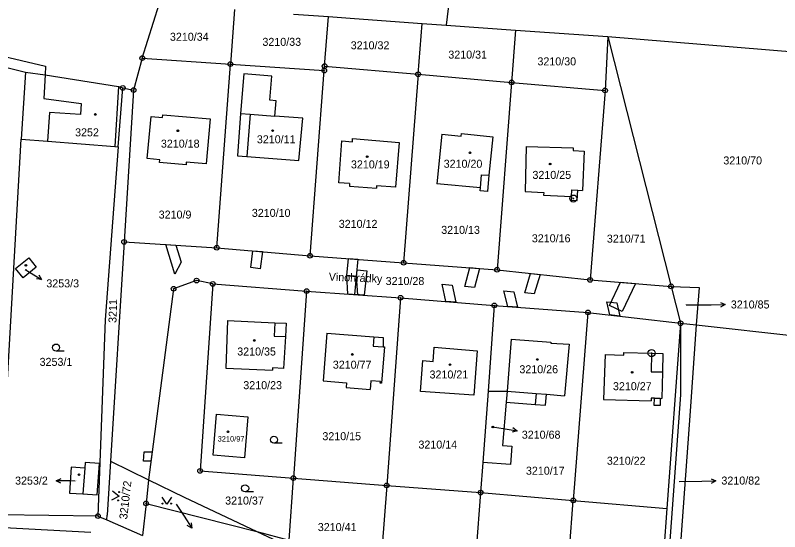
# Model space of a CAD drawing. Extents: x -593183 to -588034, y -1130415 to -1124994.
# Drawn here: x -592330.3 to -592167.9, y -1128134.3 to -1128024.6 of the extents above; entities that cross this region are included whole.
import ezdxf

# ---------------------------------------------------------------- set-up
doc = ezdxf.new("R2010")
doc.units = 0
for name, color, linetype in [('Vrstva 1', 7, 'Continuous'), ('Vrstva 15', 7, 'Continuous'), ('Vrstva 16', 7, 'Continuous'), ('Vrstva 18', 7, 'Continuous'), ('Vrstva 19', 7, 'Continuous'), ('Vrstva 24', 7, 'Continuous'), ('Vrstva 25', 7, 'Continuous'), ('Vrstva 27', 7, 'Continuous'), ('Vrstva 4', 7, 'Continuous')]:
    doc.layers.add(name, color=color, linetype=linetype)

msp = doc.modelspace()

# ---------------------------------------------------------------- linework, layer by layer
at = {"layer": 'Vrstva 1'}
for p, q in [((-592223.89, -1127905.59), (-592238.76, -1128026.7)), ((-592303.31, -1128033.68), (-592299.73, -1128022.21)), ((-592283.73, -1128023.39), (-592284.59, -1128034.96)), ((-592271.16, -1128024.32), (-592263.76, -1128024.86)), ((-592264.57, -1128035.39), (-592263.76, -1128024.86)), ((-592263.76, -1128024.86), (-592258.22, -1128025.27)), ((-592258.22, -1128025.27), (-592243.88, -1128026.32)), ((-592244.71, -1128037.11), (-592243.88, -1128026.32)), ((-592243.88, -1128026.32), (-592238.76, -1128026.7)), ((-592238.76, -1128026.7), (-592223.99, -1128027.73)), ((-592223.99, -1128027.73), (-592224.85, -1128038.83)), ((-592223.99, -1128027.73), (-592204.43, -1128029.1)), ((-592204.43, -1128029.1), (-592204.99, -1128040.55)), ((-592204.43, -1128029.1), (-592190.96, -1128082.16)), ((-592204.43, -1128029.1), (-592151.41, -1128033.5)), ((-592342.84, -1128030.86), (-592323.85, -1128035.42)), ((-592303.31, -1128033.68), (-592305.16, -1128040.48)), ((-592303.31, -1128033.68), (-592284.59, -1128034.96)), ((-592337.69, -1128034.26), (-592328.15, -1128036.68)), ((-592323.85, -1128035.42), (-592323.96, -1128037.24)), ((-592287.49, -1128073.95), (-592284.59, -1128034.96)), ((-592284.59, -1128034.96), (-592264.64, -1128036.33)), ((-592264.64, -1128036.33), (-592264.57, -1128035.39)), ((-592264.57, -1128035.39), (-592244.71, -1128037.11)), ((-592328.15, -1128036.68), (-592329.08, -1128050.91)), ((-592328.15, -1128036.68), (-592323.96, -1128037.24)), ((-592323.96, -1128037.24), (-592308.38, -1128039.68)), ((-592281.77, -1128036.99), (-592282.43, -1128045.42)), ((-592275.79, -1128037.51), (-592281.77, -1128036.99)), ((-592267.68, -1128075.65), (-592264.64, -1128036.33)), ((-592244.71, -1128037.11), (-592247.79, -1128077.14)), ((-592244.71, -1128037.11), (-592224.85, -1128038.83)), ((-592276.19, -1128042.65), (-592275.79, -1128037.51)), ((-592224.85, -1128038.83), (-592227.92, -1128078.62)), ((-592224.85, -1128038.83), (-592204.99, -1128040.55)), ((-592308.42, -1128052.54), (-592307.46, -1128040.01)), ((-592308.38, -1128039.68), (-592307.46, -1128040.01)), ((-592307.46, -1128040.01), (-592305.16, -1128040.48)), ((-592305.16, -1128040.48), (-592307.17, -1128072.71)), ((-592204.99, -1128040.55), (-592208.17, -1128080.78)), ((-592274.9, -1128042.75), (-592276.19, -1128042.65)), ((-592275.15, -1128045.99), (-592274.9, -1128042.75)), ((-592282.43, -1128045.42), (-592283.1, -1128054.43)), ((-592302.31, -1128055.02), (-592301.4, -1128046.06)), ((-592301.4, -1128046.06), (-592298.99, -1128046.27)), ((-592298.99, -1128046.27), (-592298.94, -1128045.7)), ((-592298.94, -1128045.7), (-592288.92, -1128046.59)), ((-592288.92, -1128046.59), (-592289.76, -1128056.13)), ((-592269.22, -1128046.41), (-592275.15, -1128045.99)), ((-592270.04, -1128055.43), (-592269.22, -1128046.41)), ((-592239.69, -1128049.82), (-592240.73, -1128060.36)), ((-592239.69, -1128049.82), (-592235.54, -1128050.23)), ((-592235.54, -1128050.23), (-592235.49, -1128049.71)), ((-592235.49, -1128049.71), (-592228.85, -1128050.41)), ((-592333.63, -1128130.7), (-592329.08, -1128050.91)), ((-592329.08, -1128050.91), (-592323.45, -1128051.31)), ((-592323.45, -1128051.31), (-592309.17, -1128052.48)), ((-592261.59, -1128060.15), (-592260.89, -1128051.26)), ((-592260.89, -1128051.26), (-592258.67, -1128051.44)), ((-592258.67, -1128051.44), (-592258.62, -1128050.79)), ((-592258.62, -1128050.79), (-592248.74, -1128051.62)), ((-592248.74, -1128051.62), (-592249.53, -1128061.1)), ((-592228.85, -1128050.41), (-592229.65, -1128058.55)), ((-592308.42, -1128052.54), (-592311.22, -1128089.27)), ((-592309.17, -1128052.48), (-592308.42, -1128052.54)), ((-592221.72, -1128052.49), (-592221.97, -1128062.04)), ((-592221.72, -1128052.49), (-592211.78, -1128052.75)), ((-592211.78, -1128052.75), (-592211.8, -1128053.34)), ((-592211.8, -1128053.34), (-592209.44, -1128053.42)), ((-592209.44, -1128053.42), (-592209.76, -1128061.77)), ((-592299.61, -1128055.3), (-592302.31, -1128055.02)), ((-592283.1, -1128054.43), (-592281.09, -1128054.55)), ((-592281.09, -1128054.55), (-592270.04, -1128055.43)), ((-592299.66, -1128055.84), (-592299.61, -1128055.3)), ((-592294.01, -1128056.34), (-592299.66, -1128055.84)), ((-592293.96, -1128055.76), (-592294.01, -1128056.34)), ((-592289.76, -1128056.13), (-592293.96, -1128055.76)), ((-592229.65, -1128058.55), (-592229.99, -1128062.04)), ((-592259.26, -1128060.33), (-592261.59, -1128060.15)), ((-592259.26, -1128060.33), (-592259.29, -1128060.87)), ((-592259.29, -1128060.87), (-592253.57, -1128061.31)), ((-592253.52, -1128060.79), (-592253.57, -1128061.31)), ((-592249.53, -1128061.1), (-592253.52, -1128060.79)), ((-592231.48, -1128061.27), (-592240.73, -1128060.36)), ((-592231.54, -1128061.89), (-592231.48, -1128061.27)), ((-592210.89, -1128063.92), (-592210.81, -1128061.71)), ((-592210.81, -1128061.71), (-592209.76, -1128061.77)), ((-592229.99, -1128062.04), (-592231.54, -1128061.89)), ((-592221.97, -1128062.04), (-592218.02, -1128062.21)), ((-592218.02, -1128062.21), (-592218.05, -1128062.8)), ((-592218.05, -1128062.8), (-592212.13, -1128063.07)), ((-592212.13, -1128063.07), (-592212.17, -1128063.86)), ((-592212.17, -1128063.86), (-592210.89, -1128063.92)), ((-592307.17, -1128072.71), (-592310.07, -1128119.3)), ((-592307.17, -1128072.71), (-592287.49, -1128073.95)), ((-592287.49, -1128073.95), (-592267.68, -1128075.65)), ((-592330.23, -1128078.4), (-592327.45, -1128076.11)), ((-592327.45, -1128076.11), (-592325.83, -1128078.08)), ((-592267.68, -1128075.65), (-592247.79, -1128077.14)), ((-592247.79, -1128077.14), (-592227.92, -1128078.62)), ((-592328.61, -1128080.37), (-592330.23, -1128078.4)), ((-592325.83, -1128078.08), (-592328.61, -1128080.37)), ((-592227.92, -1128078.62), (-592208.17, -1128080.78)), ((-592291.78, -1128080.92), (-592296.66, -1128082.67)), ((-592288.34, -1128081.64), (-592291.78, -1128080.92)), ((-592208.17, -1128080.78), (-592190.96, -1128082.16)), ((-592296.66, -1128082.67), (-592301.99, -1128123.24)), ((-592288.34, -1128081.64), (-592291.04, -1128121.36)), ((-592288.34, -1128081.64), (-592268.4, -1128083.16)), ((-592190.96, -1128082.16), (-592188.96, -1128089.99)), ((-592268.4, -1128083.16), (-592271.21, -1128122.9)), ((-592268.4, -1128083.16), (-592248.45, -1128084.59)), ((-592248.45, -1128084.59), (-592251.38, -1128124.44)), ((-592248.45, -1128084.59), (-592228.52, -1128086.2)), ((-592228.52, -1128086.2), (-592229.85, -1128104.44)), ((-592228.52, -1128086.2), (-592208.63, -1128087.69)), ((-592208.63, -1128087.69), (-592211.75, -1128127.62)), ((-592208.63, -1128087.69), (-592188.96, -1128089.99)), ((-592311.22, -1128089.27), (-592312.73, -1128130.94)), ((-592285.19, -1128089.44), (-592285.58, -1128099.56)), ((-592285.19, -1128089.44), (-592275.15, -1128089.9)), ((-592275.15, -1128089.9), (-592272.75, -1128090.01)), ((-592272.75, -1128090.01), (-592272.91, -1128092.8)), ((-592188.96, -1128089.99), (-592191.84, -1128129.32)), ((-592188.96, -1128089.99), (-592188.99, -1128105.22)), ((-592188.96, -1128089.99), (-592185.6, -1128090.36)), ((-592185.6, -1128090.36), (-592116.96, -1128097.93)), ((-592264.11, -1128092.13), (-592264.91, -1128102.24)), ((-592264.11, -1128092.13), (-592254.11, -1128092.89)), ((-592272.91, -1128092.8), (-592273.29, -1128099.59)), ((-592254.11, -1128092.89), (-592252.17, -1128093.04)), ((-592252.17, -1128093.04), (-592252.17, -1128094.99)), ((-592224.93, -1128093.35), (-592225.8, -1128104.4)), ((-592224.93, -1128093.35), (-592216.52, -1128094.02)), ((-592216.52, -1128094.02), (-592216.54, -1128094.22)), ((-592216.54, -1128094.22), (-592212.62, -1128094.46)), ((-592251.86, -1128095.04), (-592252.46, -1128102.73)), ((-592252.17, -1128094.99), (-592251.86, -1128095.04)), ((-592241.49, -1128098.09), (-592241.27, -1128095.09)), ((-592241.27, -1128095.09), (-592232.16, -1128095.83)), ((-592232.16, -1128095.83), (-592232.87, -1128105.3)), ((-592212.62, -1128094.46), (-592213.58, -1128105.43)), ((-592204.99, -1128096.66), (-592205.3, -1128106.16)), ((-592204.99, -1128096.66), (-592200.99, -1128096.79)), ((-592200.99, -1128096.79), (-592200.97, -1128096.19)), ((-592200.97, -1128096.19), (-592195.12, -1128096.34)), ((-592195.12, -1128096.34), (-592192.72, -1128096.4)), ((-592192.72, -1128096.4), (-592192.79, -1128100.35)), ((-592244.21, -1128104.48), (-592243.74, -1128097.93)), ((-592243.74, -1128097.93), (-592241.49, -1128098.09)), ((-592285.58, -1128099.56), (-592275.66, -1128099.94)), ((-592275.64, -1128099.49), (-592275.66, -1128099.94)), ((-592273.29, -1128099.59), (-592275.64, -1128099.49)), ((-592192.79, -1128100.35), (-592192.96, -1128105.95)), ((-592264.91, -1128102.24), (-592259.91, -1128102.64)), ((-592254.73, -1128102.2), (-592254.88, -1128104.05)), ((-592252.73, -1128102.36), (-592254.73, -1128102.2)), ((-592252.76, -1128102.71), (-592252.73, -1128102.36)), ((-592259.91, -1128102.64), (-592259.99, -1128103.64)), ((-592259.99, -1128103.64), (-592254.88, -1128104.05)), ((-592252.46, -1128102.73), (-592252.76, -1128102.71)), ((-592232.87, -1128105.3), (-592244.21, -1128104.48)), ((-592229.85, -1128104.44), (-592230.96, -1128119.56)), ((-592229.85, -1128104.44), (-592225.8, -1128104.4)), ((-592225.8, -1128104.4), (-592225.99, -1128106.74)), ((-592217.63, -1128107.4), (-592217.44, -1128105.06)), ((-592217.44, -1128105.06), (-592213.58, -1128105.43)), ((-592188.99, -1128105.22), (-592191.64, -1128141.44)), ((-592225.99, -1128106.74), (-592226.79, -1128115.96)), ((-592225.99, -1128106.74), (-592219.82, -1128107.23)), ((-592219.82, -1128107.23), (-592217.63, -1128107.4)), ((-592205.3, -1128106.16), (-592195.2, -1128106.49)), ((-592195.18, -1128105.89), (-592195.2, -1128106.49)), ((-592194.5, -1128105.91), (-592195.18, -1128105.89)), ((-592194.55, -1128107.45), (-592194.5, -1128105.91)), ((-592193.25, -1128105.94), (-592193.29, -1128107.49)), ((-592193.25, -1128105.94), (-592192.96, -1128105.95)), ((-592193.29, -1128107.49), (-592194.55, -1128107.45)), ((-592226.79, -1128115.96), (-592224.8, -1128116.1)), ((-592224.8, -1128116.1), (-592225.08, -1128119.99)), ((-592315.46, -1128119.58), (-592315.55, -1128120.8)), ((-592312.43, -1128119.79), (-592315.46, -1128119.58)), ((-592312.89, -1128126.47), (-592312.43, -1128119.79)), ((-592310.07, -1128119.3), (-592310.79, -1128130.74)), ((-592310.07, -1128119.3), (-592301.99, -1128123.24)), ((-592230.96, -1128119.56), (-592231.43, -1128125.97)), ((-592225.08, -1128119.99), (-592230.96, -1128119.56)), ((-592318.43, -1128120.6), (-592318.81, -1128126.06)), ((-592315.55, -1128120.8), (-592318.43, -1128120.6)), ((-592291.04, -1128121.36), (-592271.21, -1128122.9)), ((-592301.99, -1128123.24), (-592302.52, -1128128.26)), ((-592301.99, -1128123.24), (-592294.4, -1128126.95)), ((-592272.08, -1128136.07), (-592271.21, -1128122.9)), ((-592271.21, -1128122.9), (-592251.38, -1128124.44)), ((-592251.38, -1128124.44), (-592252.68, -1128142.07)), ((-592251.38, -1128124.44), (-592231.43, -1128125.97)), ((-592318.81, -1128126.06), (-592315.93, -1128126.26)), ((-592315.93, -1128126.26), (-592312.89, -1128126.47)), ((-592231.43, -1128125.97), (-592232.96, -1128146.18)), ((-592231.43, -1128125.97), (-592211.75, -1128127.62)), ((-592302.52, -1128128.26), (-592303.25, -1128135.06)), ((-592302.52, -1128128.26), (-592278.98, -1128134.23)), ((-592294.4, -1128126.95), (-592278.98, -1128134.23)), ((-592213.52, -1128150.28), (-592211.75, -1128127.62)), ((-592211.75, -1128127.62), (-592191.84, -1128129.32)), ((-592191.84, -1128129.32), (-592193.74, -1128155.31)), ((-592312.73, -1128130.94), (-592333.63, -1128130.7)), ((-592312.73, -1128130.94), (-592310.85, -1128131.76)), ((-592310.85, -1128131.76), (-592310.79, -1128130.74)), ((-592310.85, -1128131.76), (-592303.25, -1128135.06)), ((-592278.98, -1128134.23), (-592272.08, -1128136.07)), ((-592278.98, -1128134.23), (-592272.17, -1128137.44))]:
    msp.add_line(p, q, dxfattribs=at)
for points in [[(-592190.96, -1128082.16), (-592184.98, -1128082.4), (-592185.6, -1128090.36)], [(-592185.6, -1128090.36), (-592186.91, -1128108.64), (-592189.62, -1128145.54), (-592187.45, -1128150.66), (-592185.13, -1128152.24), (-592163.48, -1128159.55), (-592159.51, -1128160.9), (-592137.89, -1128168.47)], [(-592287.53, -1128109.29), (-592280.9, -1128109.85), (-592281.63, -1128118.59), (-592288.25, -1128118.01), (-592287.53, -1128109.29)]]:
    msp.add_lwpolyline(points, dxfattribs=at)
at = {"layer": 'Vrstva 16'}
for p, q in [((-592328.2, -1128078.6), (-592327.28, -1128079.15)), ((-592187.75, -1128086.11), (-592182.47, -1128086.07)), ((-592228.5, -1128112.05), (-592226.64, -1128112.35)), ((-592317.58, -1128123.52), (-592318.58, -1128123.5)), ((-592189.25, -1128123.61), (-592184.45, -1128123.54)), ((-592296.11, -1128128.41), (-592294.44, -1128131))]:
    msp.add_line(p, q, dxfattribs=at)
at = {"layer": 'Vrstva 24'}
for centre, radius in [((-592303.31, -1128033.68), 0.5), ((-592303.31, -1128033.68), 0.0327), ((-592284.59, -1128034.96), 0.5), ((-592284.59, -1128034.96), 0.0327), ((-592264.57, -1128035.39), 0.5), ((-592264.57, -1128035.39), 0.0327), ((-592264.64, -1128036.33), 0.5), ((-592264.64, -1128036.33), 0.0327), ((-592244.71, -1128037.11), 0.5), ((-592244.71, -1128037.11), 0.0327), ((-592224.85, -1128038.83), 0.5), ((-592224.85, -1128038.83), 0.0327), ((-592307.46, -1128040.01), 0.5), ((-592307.46, -1128040.01), 0.0327), ((-592305.16, -1128040.48), 0.5), ((-592305.16, -1128040.48), 0.0327), ((-592204.99, -1128040.55), 0.5), ((-592204.99, -1128040.55), 0.0327), ((-592211.73, -1128063.51), 0.75), ((-592211.73, -1128063.51), 0.0903), ((-592307.17, -1128072.71), 0.5), ((-592307.17, -1128072.71), 0.0327), ((-592287.49, -1128073.95), 0.5), ((-592287.49, -1128073.95), 0.0327), ((-592267.68, -1128075.65), 0.5), ((-592267.68, -1128075.65), 0.0327), ((-592247.79, -1128077.14), 0.5), ((-592247.79, -1128077.14), 0.0327), ((-592227.92, -1128078.62), 0.5), ((-592227.92, -1128078.62), 0.0327), ((-592291.78, -1128080.92), 0.5), ((-592291.78, -1128080.92), 0.0327), ((-592288.34, -1128081.64), 0.5), ((-592208.17, -1128080.78), 0.5), ((-592208.17, -1128080.78), 0.0327), ((-592296.66, -1128082.67), 0.5), ((-592296.66, -1128082.67), 0.0327), ((-592288.34, -1128081.64), 0.0327), ((-592268.4, -1128083.16), 0.5), ((-592190.96, -1128082.16), 0.5), ((-592190.96, -1128082.16), 0.0327), ((-592268.4, -1128083.16), 0.0327), ((-592248.45, -1128084.59), 0.5), ((-592248.45, -1128084.59), 0.0327), ((-592228.52, -1128086.2), 0.5), ((-592228.52, -1128086.2), 0.0327), ((-592208.63, -1128087.69), 0.5), ((-592208.63, -1128087.69), 0.0327), ((-592188.96, -1128089.99), 0.5), ((-592188.96, -1128089.99), 0.0327), ((-592195.12, -1128096.34), 0.75), ((-592195.12, -1128096.34), 0.0903), ((-592291.04, -1128121.36), 0.5), ((-592291.04, -1128121.36), 0.0327), ((-592271.21, -1128122.9), 0.5), ((-592271.21, -1128122.9), 0.0327), ((-592251.38, -1128124.44), 0.5), ((-592251.38, -1128124.44), 0.0327), ((-592231.43, -1128125.97), 0.5), ((-592231.43, -1128125.97), 0.0327), ((-592302.52, -1128128.26), 0.5), ((-592302.52, -1128128.26), 0.0327), ((-592211.75, -1128127.62), 0.5), ((-592211.75, -1128127.62), 0.0327), ((-592312.73, -1128130.94), 0.5), ((-592312.73, -1128130.94), 0.0327)]:
    msp.add_circle(centre, radius, dxfattribs=at)
at = {"layer": 'Vrstva 25'}
for p, q in [((-592327.28, -1128079.15), (-592324.7, -1128080.68)), ((-592182.47, -1128086.07), (-592179.47, -1128086.05)), ((-592319.88, -1128095.91), (-592321.63, -1128095.91)), ((-592226.64, -1128112.35), (-592223.68, -1128112.82)), ((-592273.59, -1128115.49), (-592275.34, -1128115.49)), ((-592318.58, -1128123.5), (-592321.58, -1128123.44)), ((-592184.45, -1128123.54), (-592181.45, -1128123.49)), ((-592279.71, -1128125.81), (-592281.46, -1128125.81)), ((-592294.44, -1128131), (-592292.82, -1128133.52))]:
    msp.add_line(p, q, dxfattribs=at)
for points in [[(-592325.31, -1128079.74), (-592324.7, -1128080.68), (-592325.82, -1128080.6)], [(-592180.47, -1128085.56), (-592179.47, -1128086.05), (-592180.47, -1128086.56)], [(-592224.59, -1128112.17), (-592223.68, -1128112.82), (-592224.74, -1128113.16)], [(-592320.59, -1128123.96), (-592321.58, -1128123.44), (-592320.57, -1128122.96)], [(-592182.46, -1128123.01), (-592181.45, -1128123.49), (-592182.44, -1128124.01)], [(-592309.63, -1128125.6), (-592308.25, -1128126.76), (-592309.85, -1128127.58)], [(-592297.11, -1128126.91), (-592298.11, -1128128.41), (-592299.11, -1128126.91)], [(-592292.94, -1128132.41), (-592292.82, -1128133.52), (-592293.78, -1128132.95)]]:
    msp.add_lwpolyline(points, dxfattribs=at)
for centre, radius in [((-592313.28, -1128045.65), 0.175), ((-592313.28, -1128045.65), 0.15), ((-592295.75, -1128049.12), 0.175), ((-592295.75, -1128049.12), 0.15), ((-592275.62, -1128049.08), 0.175), ((-592275.62, -1128049.08), 0.15), ((-592233.7, -1128053.79), 0.175), ((-592255.53, -1128054.62), 0.175), ((-592255.53, -1128054.62), 0.15), ((-592233.7, -1128053.79), 0.15), ((-592216.67, -1128056.19), 0.175), ((-592216.67, -1128056.19), 0.15), ((-592328.04, -1128077.69), 0.175), ((-592328.04, -1128077.69), 0.15), ((-592279.51, -1128093.65), 0.175), ((-592279.51, -1128093.65), 0.15), ((-592321.63, -1128095.16), 0.75), ((-592258.67, -1128096.63), 0.175), ((-592258.67, -1128096.63), 0.15), ((-592237.92, -1128098.78), 0.175), ((-592237.92, -1128098.78), 0.15), ((-592219.39, -1128097.7), 0.175), ((-592219.39, -1128097.7), 0.15), ((-592199.23, -1128100.43), 0.175), ((-592199.23, -1128100.43), 0.15), ((-592228.85, -1128112.05), 0.175), ((-592228.85, -1128112.05), 0.15), ((-592285.11, -1128113.06), 0.175), ((-592285.11, -1128113.06), 0.15), ((-592275.34, -1128114.74), 0.75), ((-592316.75, -1128122.17), 0.175), ((-592316.75, -1128122.17), 0.15), ((-592281.46, -1128125.06), 0.75), ((-592308.25, -1128125.85), 0.1), ((-592308.45, -1128127.64), 0.1), ((-592299.01, -1128128.31), 0.1), ((-592297.21, -1128128.31), 0.1)]:
    msp.add_circle(centre, radius, dxfattribs=at)
at = {"layer": 'Vrstva 27'}
for p, q in [((-592296.37, -1128079.56), (-592298.32, -1128073.27)), ((-592298.32, -1128073.27), (-592296.19, -1128073.4)), ((-592296.19, -1128073.4), (-592295.06, -1128077.03)), ((-592280.25, -1128078.19), (-592279.8, -1128074.61)), ((-592279.8, -1128074.61), (-592277.8, -1128074.78)), ((-592277.8, -1128074.78), (-592278.27, -1128078.44)), ((-592259.84, -1128079.89), (-592259.51, -1128076.26)), ((-592259.51, -1128076.26), (-592257.52, -1128076.41)), ((-592295.06, -1128077.03), (-592296.37, -1128079.56)), ((-592257.52, -1128076.41), (-592257.85, -1128080.07)), ((-592278.27, -1128078.44), (-592280.25, -1128078.19)), ((-592258.18, -1128083.89), (-592257.63, -1128078.62)), ((-592257.63, -1128078.62), (-592255.6, -1128078.84)), ((-592255.6, -1128078.84), (-592256.15, -1128084.04)), ((-592234.76, -1128082.21), (-592233.73, -1128078.19)), ((-592233.73, -1128078.19), (-592231.7, -1128078.34)), ((-592231.7, -1128078.34), (-592232.75, -1128082.43)), ((-592222.07, -1128083.56), (-592220.81, -1128079.4)), ((-592220.81, -1128079.4), (-592218.79, -1128079.62)), ((-592218.79, -1128079.62), (-592220.05, -1128083.78)), ((-592259.62, -1128083.79), (-592259.84, -1128079.89)), ((-592259.84, -1128079.89), (-592257.85, -1128080.07)), ((-592257.85, -1128080.07), (-592259.84, -1128079.89)), ((-592257.85, -1128080.07), (-592257.61, -1128083.93)), ((-592238.8, -1128085.37), (-592239.58, -1128081.7)), ((-592239.58, -1128081.7), (-592237.49, -1128081.92)), ((-592237.49, -1128081.92), (-592236.72, -1128085.54)), ((-592232.75, -1128082.43), (-592234.76, -1128082.21)), ((-592204.04, -1128086.23), (-592201.73, -1128081.3)), ((-592201.73, -1128081.3), (-592198.53, -1128081.55)), ((-592198.53, -1128081.55), (-592201.34, -1128087.53)), ((-592257.61, -1128083.93), (-592259.62, -1128083.79)), ((-592256.15, -1128084.04), (-592258.18, -1128083.89)), ((-592225.67, -1128086.41), (-592226.5, -1128083.09)), ((-592226.5, -1128083.09), (-592224.38, -1128083.32)), ((-592224.38, -1128083.32), (-592223.56, -1128086.57)), ((-592220.05, -1128083.78), (-592222.07, -1128083.56)), ((-592236.72, -1128085.54), (-592238.8, -1128085.37)), ((-592203.97, -1128088.23), (-592204.61, -1128085.42)), ((-592204.61, -1128085.42), (-592202.51, -1128085.64)), ((-592202.51, -1128085.64), (-592201.87, -1128088.48)), ((-592223.56, -1128086.57), (-592225.67, -1128086.41)), ((-592201.34, -1128087.53), (-592204.04, -1128086.23)), ((-592201.87, -1128088.48), (-592203.97, -1128088.23)), ((-592303.08, -1128119.28), (-592302.92, -1128117.29)), ((-592302.92, -1128117.29), (-592301.21, -1128117.32)), ((-592301.21, -1128117.32), (-592301.47, -1128119.31)), ((-592301.47, -1128119.31), (-592303.08, -1128119.28))]:
    msp.add_line(p, q, dxfattribs=at)
at = {"layer": 'Vrstva 4'}
for p, q in [((-592323.96, -1128037.24), (-592324.25, -1128042.26)), ((-592308.38, -1128039.68), (-592309.17, -1128052.48)), ((-592324.25, -1128042.26), (-592316.31, -1128043.31)), ((-592316.31, -1128043.31), (-592316.46, -1128045.66)), ((-592323.06, -1128045.24), (-592323.45, -1128051.31)), ((-592316.46, -1128045.66), (-592323.06, -1128045.24)), ((-592282.43, -1128045.42), (-592280.39, -1128045.58)), ((-592280.39, -1128045.58), (-592281.09, -1128054.55)), ((-592280.39, -1128045.58), (-592275.15, -1128045.99)), ((-592231.48, -1128061.27), (-592231.21, -1128058.45)), ((-592231.21, -1128058.45), (-592229.65, -1128058.55)), ((-592212.13, -1128063.07), (-592212.06, -1128061.64)), ((-592212.06, -1128061.64), (-592210.81, -1128061.71)), ((-592275.15, -1128089.9), (-592275.28, -1128092.72)), ((-592275.28, -1128092.72), (-592272.91, -1128092.8)), ((-592254.11, -1128092.89), (-592254.26, -1128094.88)), ((-592254.26, -1128094.88), (-592252.17, -1128094.99)), ((-592195.12, -1128096.34), (-592195.22, -1128100.29)), ((-592195.22, -1128100.29), (-592192.79, -1128100.35)), ((-592225.8, -1128104.4), (-592219.63, -1128104.89)), ((-592219.63, -1128104.89), (-592219.82, -1128107.23)), ((-592219.63, -1128104.89), (-592217.44, -1128105.06)), ((-592194.5, -1128105.91), (-592193.25, -1128105.94)), ((-592315.55, -1128120.8), (-592315.93, -1128126.26)), ((-592314.26, -1128134.41), (-592332.63, -1128133.42))]:
    msp.add_line(p, q, dxfattribs=at)

# ---------------------------------------------------------------- texts
at = {"layer": 'Vrstva 15'}
msp.add_text('Vinohrádky', height=1.7, rotation=357.683, dxfattribs=at).set_placement((-592263.72, -1128080.95))
at = {"layer": 'Vrstva 16'}
for s, p in [('3253/3', (-592323.7, -1128082.38)), ('3210/85', (-592178.27, -1128086.86)), ('3210/68', (-592222.68, -1128114.52)), ('3253/2', (-592330.34, -1128124.27)), ('3210/82', (-592180.27, -1128124.26))]:
    msp.add_text(s, height=1.7, dxfattribs=at).set_placement(p)
at = {"layer": 'Vrstva 18'}
for s, height, p in [('3210/34', 1.7, (-592297.44, -1128030)), ('3210/33', 1.7, (-592277.79, -1128031.08)), ('3210/32', 1.7, (-592259.03, -1128031.81)), ('3210/31', 1.7, (-592238.29, -1128033.79)), ('3210/30', 1.7, (-592219.36, -1128035.23)), ('3210/70', 1.7, (-592179.86, -1128056.27)), ('3210/9', 1.7, (-592299.83, -1128067.77)), ('3210/10', 1.7, (-592280.04, -1128067.41)), ('3210/12', 1.7, (-592261.57, -1128069.74)), ('3210/13', 1.7, (-592239.8, -1128071.02)), ('3210/16', 1.7, (-592220.55, -1128072.81)), ('3210/71', 1.7, (-592204.61, -1128072.88)), ('3210/28', 1.7, (-592251.61, -1128081.88)), ('3210/85', 0.1, (-592187.99, -1128086.11)), ('3253/1', 1.7, (-592325.13, -1128099.05)), ('3210/23', 1.7, (-592281.85, -1128104)), ('3210/15', 1.7, (-592265.05, -1128114.84)), ('3210/14', 1.7, (-592244.64, -1128116.62)), ('3210/22', 1.7, (-592204.6, -1128120.05)), ('3210/17', 1.7, (-592221.8, -1128122.17)), ('3210/82', 0.1, (-592189.5, -1128123.61)), ('3210/37', 1.7, (-592285.71, -1128128.51)), ('3210/38', 0.1, (-592296.11, -1128128.41)), ('3210/41', 1.7, (-592266.02, -1128134.14))]:
    msp.add_text(s, height=height, dxfattribs=at).set_placement(p)
for s, rotation, p in [('3211', 88.2521, (-592308.81, -1128089.95)), ('3210/72', 83.4802, (-592306.54, -1128131.72))]:
    msp.add_text(s, height=1.7, rotation=rotation, dxfattribs=at).set_placement(p)
at = {"layer": 'Vrstva 19'}
for s, height, p in [('3252', 1.7, (-592317.59, -1128050.3)), ('3210/11', 1.7, (-592278.97, -1128051.78)), ('3210/18', 1.7, (-592299.36, -1128052.7)), ('3210/20', 1.7, (-592239.28, -1128056.97)), ('3210/19', 1.7, (-592258.98, -1128057.11)), ('3210/25', 1.7, (-592220.42, -1128059.34)), ('3253/3', 0.1, (-592328.2, -1128078.6)), ('3210/35', 1.7, (-592283.14, -1128096.85)), ('3210/77', 1.7, (-592262.83, -1128099.65)), ('3210/26', 1.7, (-592223.19, -1128100.62)), ('3210/21', 1.7, (-592242.28, -1128101.73)), ('3210/27', 1.7, (-592203.31, -1128104.22)), ('3210/68', 0.1, (-592228.5, -1128112.05)), ('3210/97', 1.14, (-592287.29, -1128115.12)), ('3253/2', 0.1, (-592317.58, -1128123.52))]:
    msp.add_text(s, height=height, dxfattribs=at).set_placement(p)

doc.saveas('drawing.dxf')
